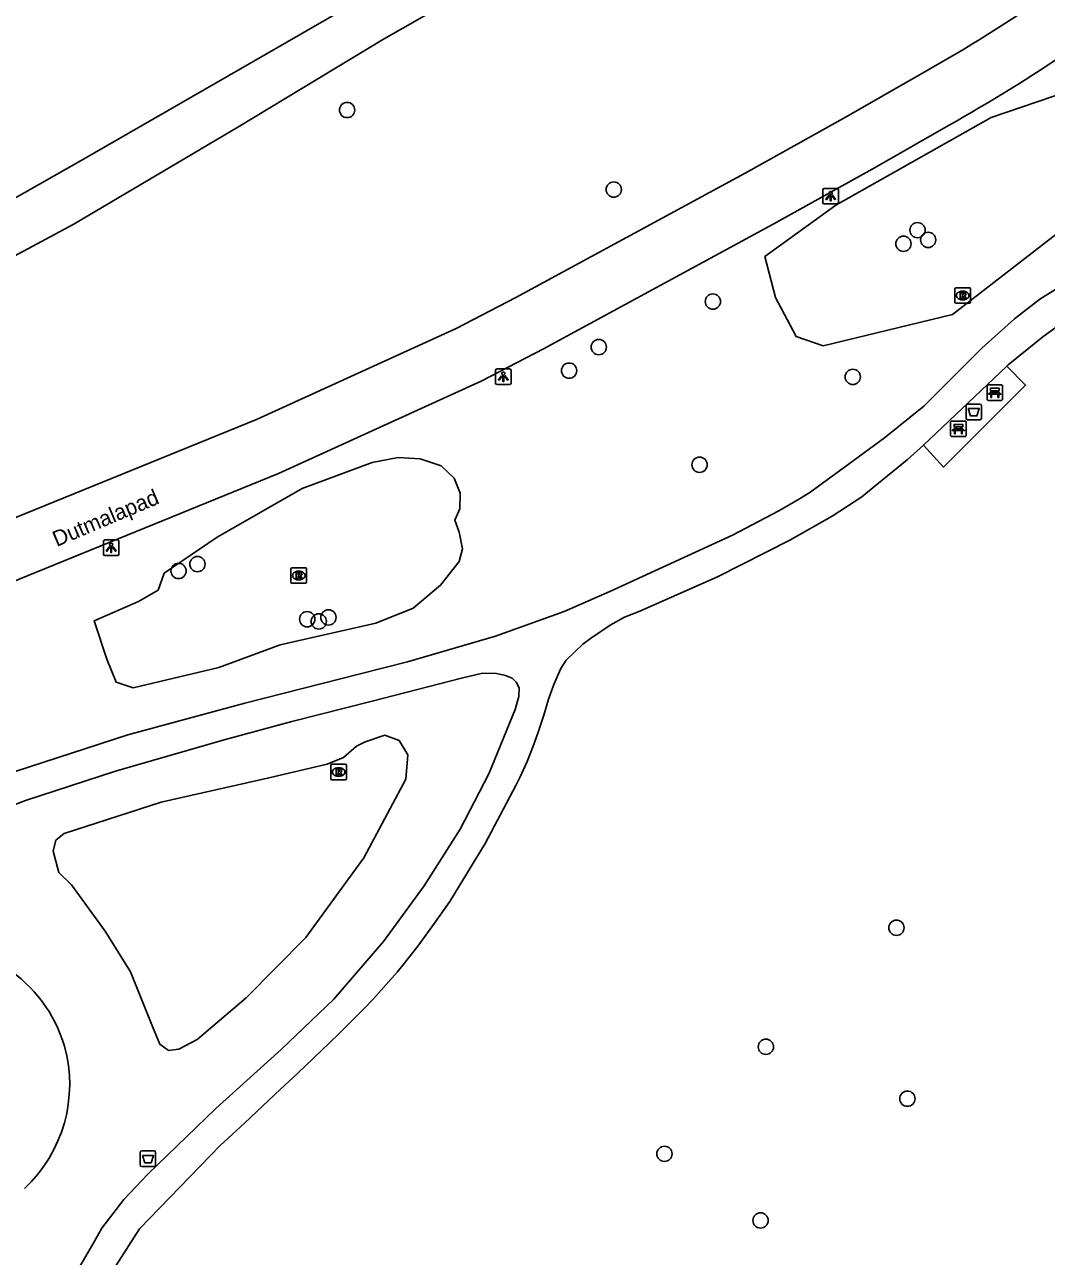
# Model space of a CAD drawing. Extents: x 161477 to 163040, y 383680 to 384868.
# Drawn here: x 162032 to 162097.4, y 384567.3 to 384646.1 of the extents above; entities that cross this region are included whole.
import ezdxf

# ---------------------------------------------------------------- set-up
doc = ezdxf.new("R2010")
doc.units = 0
for name, color, linetype in [('IMGEO_Afvalbak', 7, 'Continuous'), ('IMGEO_Bank', 7, 'Continuous'), ('IMGEO_Boom', 7, 'Continuous'), ('IMGEO_Fietspad_gesloten', 7, 'Continuous'), ('IMGEO_Groenvoorziening', 7, 'Continuous'), ('IMGEO_Haag', 7, 'Continuous'), ('IMGEO_Lichtpunt', 7, 'Continuous'), ('IMGEO_Openbare_ruimte_label', 7, 'Continuous'), ('IMGEO_Rioolput', 7, 'Continuous'), ('IMGEO_Voetpad_gesloten', 7, 'Continuous'), ('IMGEO_Voetpad_open', 7, 'Continuous'), ('IMGEO_Waterloop', 7, 'Continuous')]:
    doc.layers.add(name, color=color, linetype=linetype)

msp = doc.modelspace()

# ---------------------------------------------------------------- linework, layer by layer
at = {"layer": 'IMGEO_Afvalbak'}
for p, q in [((162092.263, 384620.927), (162092.263, 384621.727)), ((162092.263, 384621.727), (162092.263, 384620.927)), ((162092.363, 384621.827), (162093.153, 384621.827)), ((162093.153, 384621.827), (162092.363, 384621.827)), ((162093.253, 384621.727), (162093.253, 384620.927)), ((162093.253, 384620.927), (162093.253, 384621.727)), ((162093.153, 384620.827), (162092.363, 384620.827)), ((162092.363, 384620.827), (162093.153, 384620.827)), ((162039.435, 384573.14), (162039.435, 384573.94)), ((162039.435, 384573.94), (162039.435, 384573.14)), ((162039.535, 384574.04), (162040.325, 384574.04)), ((162040.325, 384574.04), (162039.535, 384574.04)), ((162040.425, 384573.94), (162040.425, 384573.14)), ((162040.425, 384573.14), (162040.425, 384573.94)), ((162040.325, 384573.04), (162039.535, 384573.04)), ((162039.535, 384573.04), (162040.325, 384573.04))]:
    msp.add_line(p, q, dxfattribs=at)
for points in [[(162092.406, 384621.541), (162093.11, 384621.541), (162092.961, 384621.071), (162092.555, 384621.071), (162092.406, 384621.541)], [(162039.578, 384573.754), (162040.282, 384573.754), (162040.133, 384573.284), (162039.727, 384573.284), (162039.578, 384573.754)]]:
    msp.add_lwpolyline(points, dxfattribs=at)
for centre, start, end in [((162092.363, 384621.727), 90, 180), ((162092.363, 384621.727), 90, 180), ((162093.153, 384621.727), 0, 90), ((162093.153, 384621.727), 360, 90), ((162092.363, 384620.927), 180, 270), ((162092.363, 384620.927), 180, 270), ((162093.153, 384620.927), 270, 0), ((162093.153, 384620.927), 270, 0), ((162039.535, 384573.94), 90, 180), ((162039.535, 384573.94), 90, 180), ((162040.325, 384573.94), 0, 90), ((162040.325, 384573.94), 360, 90), ((162039.535, 384573.14), 180, 270), ((162039.535, 384573.14), 180, 270), ((162040.325, 384573.14), 270, 0), ((162040.325, 384573.14), 270, 0)]:
    msp.add_arc(centre, 0.1, start, end, dxfattribs=at)
at = {"layer": 'IMGEO_Bank'}
for p, q in [((162093.604, 384622.144), (162093.604, 384622.985)), ((162093.604, 384622.985), (162093.604, 384622.144)), ((162093.679, 384623.069), (162094.52, 384623.069)), ((162094.52, 384623.069), (162093.679, 384623.069)), ((162093.913, 384622.575), (162093.913, 384622.681)), ((162093.957, 384622.681), (162093.957, 384622.575)), ((162094.245, 384622.687), (162093.963, 384622.687)), ((162094.251, 384622.575), (162094.251, 384622.681)), ((162094.295, 384622.681), (162094.295, 384622.575)), ((162094.604, 384622.994), (162094.604, 384622.153)), ((162094.604, 384622.153), (162094.604, 384622.994)), ((162094.529, 384622.069), (162093.688, 384622.069)), ((162093.688, 384622.069), (162094.529, 384622.069)), ((162094.301, 384622.467), (162093.908, 384622.467)), ((162093.963, 384622.569), (162094.245, 384622.569)), ((162091.276, 384619.823), (162091.276, 384620.664)), ((162091.276, 384620.664), (162091.276, 384619.823)), ((162091.351, 384620.748), (162092.192, 384620.748)), ((162092.192, 384620.748), (162091.351, 384620.748)), ((162091.585, 384620.254), (162091.585, 384620.36)), ((162091.629, 384620.36), (162091.629, 384620.254)), ((162091.917, 384620.366), (162091.635, 384620.366)), ((162091.923, 384620.254), (162091.923, 384620.36)), ((162091.967, 384620.36), (162091.967, 384620.254)), ((162092.276, 384620.673), (162092.276, 384619.832)), ((162092.276, 384619.832), (162092.276, 384620.673)), ((162092.201, 384619.748), (162091.36, 384619.748)), ((162091.36, 384619.748), (162092.201, 384619.748)), ((162091.973, 384620.146), (162091.58, 384620.146)), ((162091.635, 384620.248), (162091.917, 384620.248))]:
    msp.add_line(p, q, dxfattribs=at)
for points in [[(162093.907, 384622.687), (162093.821, 384622.687), (162093.821, 384622.848), (162094.384, 384622.848), (162094.384, 384622.687), (162094.301, 384622.687)], [(162093.851, 384622.467), (162093.709, 384622.467), (162093.821, 384622.569), (162093.907, 384622.569)], [(162093.901, 384622.46), (162093.901, 384622.253), (162093.858, 384622.253), (162093.858, 384622.46)], [(162094.301, 384622.569), (162094.384, 384622.569), (162094.496, 384622.467), (162094.357, 384622.467)], [(162094.351, 384622.46), (162094.351, 384622.253), (162094.307, 384622.253), (162094.307, 384622.46)], [(162091.579, 384620.366), (162091.493, 384620.366), (162091.493, 384620.527), (162092.056, 384620.527), (162092.056, 384620.366), (162091.973, 384620.366)], [(162091.523, 384620.146), (162091.381, 384620.146), (162091.493, 384620.248), (162091.579, 384620.248)], [(162091.573, 384620.139), (162091.573, 384619.932), (162091.53, 384619.932), (162091.53, 384620.139)], [(162091.973, 384620.248), (162092.056, 384620.248), (162092.168, 384620.146), (162092.029, 384620.146)], [(162092.023, 384620.139), (162092.023, 384619.932), (162091.979, 384619.932), (162091.979, 384620.139)]]:
    msp.add_lwpolyline(points, dxfattribs=at)
for centre, radius, start, end in [((162093.682, 384622.991), 0.0779, 92.4484, 184.28452), ((162093.682, 384622.991), 0.0779, 92.4484, 184.28452), ((162093.906, 384622.68), 0.00671, 2.89567, 87.10433), ((162093.963, 384622.68), 0.00671, 92.89567, 177.10433), ((162094.245, 384622.68), 0.00671, 2.89567, 87.10433), ((162094.302, 384622.68), 0.00671, 92.89567, 177.10433), ((162094.526, 384622.991), 0.0779, 2.4484, 94.28452), ((162094.526, 384622.991), 0.0779, 2.4484, 94.28452), ((162093.682, 384622.147), 0.0779, 182.4484, 274.28452), ((162093.682, 384622.147), 0.0779, 182.4484, 274.28452), ((162093.851, 384622.46), 0.00671, 2.89567, 87.10433), ((162093.908, 384622.46), 0.00671, 92.89567, 177.10433), ((162093.906, 384622.576), 0.00671, 272.89567, 357.10433), ((162093.963, 384622.576), 0.00671, 182.89567, 267.10433), ((162094.245, 384622.576), 0.00671, 272.89567, 357.10433), ((162094.302, 384622.576), 0.00671, 182.89567, 267.10433), ((162094.3, 384622.46), 0.00671, 2.89567, 87.10433), ((162094.357, 384622.46), 0.00671, 92.89567, 177.10433), ((162094.526, 384622.147), 0.0779, 272.4484, 4.28452), ((162094.526, 384622.147), 0.0779, 272.4484, 4.28452), ((162091.354, 384620.67), 0.0779, 92.4484, 184.28452), ((162091.354, 384620.67), 0.0779, 92.4484, 184.28452), ((162091.578, 384620.359), 0.00671, 2.89567, 87.10433), ((162091.635, 384620.359), 0.00671, 92.89567, 177.10433), ((162091.917, 384620.359), 0.00671, 2.89567, 87.10433), ((162091.974, 384620.359), 0.00671, 92.89567, 177.10433), ((162092.198, 384620.67), 0.0779, 2.4484, 94.28452), ((162092.198, 384620.67), 0.0779, 2.4484, 94.28452), ((162091.354, 384619.826), 0.0779, 182.4484, 274.28452), ((162091.354, 384619.826), 0.0779, 182.4484, 274.28452), ((162091.523, 384620.139), 0.00671, 2.89567, 87.10433), ((162091.58, 384620.139), 0.00671, 92.89567, 177.10433), ((162091.578, 384620.255), 0.00671, 272.89567, 357.10433), ((162091.635, 384620.255), 0.00671, 182.89567, 267.10433), ((162091.917, 384620.255), 0.00671, 272.89567, 357.10433), ((162091.974, 384620.255), 0.00671, 182.89567, 267.10433), ((162091.972, 384620.139), 0.00671, 2.89567, 87.10433), ((162092.029, 384620.139), 0.00671, 92.89567, 177.10433), ((162092.198, 384619.826), 0.0779, 272.4484, 4.28452), ((162092.198, 384619.826), 0.0779, 272.4484, 4.28452)]:
    msp.add_arc(centre, radius, start, end, dxfattribs=at)
at = {"layer": 'IMGEO_Boom'}
for centre in [(162052.67, 384640.65), (162069.73, 384635.56), (162089.16, 384632.96), (162088.26, 384632.09), (162089.84, 384632.34), (162076.07, 384628.39), (162068.77, 384625.48), (162066.87, 384623.97), (162085.02, 384623.57), (162075.22, 384617.95), (162041.89, 384611.15), (162043.1, 384611.59), (162050.12, 384608.06), (162051.48, 384608.18), (162050.86, 384607.92), (162087.81, 384588.32), (162079.46, 384580.7), (162088.51, 384577.38), (162072.97, 384573.85), (162079.12, 384569.59)]:
    msp.add_circle(centre, 0.489, dxfattribs=at)
at = {"layer": 'IMGEO_Fietspad_gesloten'}
for points in [[(161986.758, 384596.655), (162024.052, 384611.556), (162046.879, 384620.838), (162059.648, 384626.673), (162063.459, 384628.65), (162078.145, 384636.613), (162084.587, 384640.207), (162089.291, 384642.903)], [(161984.989, 384592.063), (161988.142, 384593.191), (161992.32, 384594.86), (162025.447, 384608.097), (162048.284, 384617.383), (162061.257, 384623.307), (162065.232, 384625.369), (162079.925, 384633.335), (162086.44, 384636.97), (162091.146, 384639.667)]]:
    msp.add_lwpolyline(points, dxfattribs=at)
for centre, radius, start, end in [((162042.518, 384726.84), 96.089, 299.12828, 304.41216), ((162042.795, 384726.4), 99.3, 299.13826, 304.40965)]:
    msp.add_arc(centre, radius, start, end, dxfattribs=at)
at = {"layer": 'IMGEO_Groenvoorziening'}
for points in [[(162102.802, 384669.569), (162091.213, 384663.633), (162083.857, 384660.152), (162076.488, 384656.825), (162069.918, 384653.317), (162063.958, 384650.293), (162055.008, 384645.187), (162045.675, 384639.552), (162035.154, 384633.322), (162027.865, 384629.412), (162024.607, 384627.421), (162017.093, 384622.908), (162011.924, 384620.146), (162009.902, 384618.472), (162007.67, 384616.237), (162003.539, 384613.707), (161998.462, 384611.557), (161992.933, 384609.404), (161986.744, 384606.849), (161981.781, 384604.399), (161971.197, 384599.264)], [(162059.881, 384615.135), (162059.571, 384614.405), (162059.831, 384613.626), (162060.061, 384612.566), (162059.841, 384611.752), (162058.654, 384610.241), (162056.904, 384608.772), (162054.509, 384607.804), (162048.39, 384606.414), (162044.476, 384604.977), (162038.978, 384603.672), (162037.895, 384604.032), (162037.313, 384605.502), (162036.496, 384607.97), (162039.337, 384609.202), (162040.577, 384609.926), (162040.963, 384611.008), (162044.362, 384613.306), (162049.789, 384616.429), (162054.266, 384618.1), (162055.931, 384618.406), (162057.35, 384618.329), (162058.696, 384617.87), (162059.521, 384617.1), (162059.898, 384616.134), (162059.881, 384615.135)], [(162053.74, 384592.788), (162056.437, 384597.828), (162056.551, 384599.375), (162055.994, 384600.302), (162055.092, 384600.651), (162053.834, 384600.224), (162053.276, 384599.939), (162052.448, 384599.212), (162051.392, 384598.793), (162047.584, 384597.891), (162040.785, 384596.361), (162034.564, 384594.345), (162034.034, 384593.921), (162033.871, 384593.214), (162034.243, 384591.856), (162035.039, 384591.063), (162037.202, 384588.104), (162038.81, 384585.498), (162040.23, 384581.994), (162040.701, 384580.867), (162041.248, 384580.464), (162041.904, 384580.54), (162043.08, 384581.162), (162046.223, 384583.834), (162050.026, 384587.703), (162053.74, 384592.788)]]:
    msp.add_lwpolyline(points, dxfattribs=at)
for centre, radius, start, end in [((162025.885, 384578.173), 9.077, 16.36761, 96.80267), ((162025.813, 384578.289), 9.114, 313.14703, 15.53903)]:
    msp.add_arc(centre, radius, start, end, dxfattribs=at)
at = {"layer": 'IMGEO_Haag'}
msp.add_lwpolyline([(162100.764, 384642.517), (162093.862, 384640.175), (162083.928, 384634.571), (162079.398, 384631.265), (162080.075, 384628.661), (162081.397, 384626.163), (162083.121, 384625.549), (162091.393, 384627.569), (162098.483, 384633.053)], dxfattribs=at)
at = {"layer": 'IMGEO_Lichtpunt'}
for p, q in [((162083.103, 384635.537), (162083.103, 384634.73)), ((162083.103, 384635.537), (162083.103, 384634.73)), ((162084.005, 384635.632), (162083.197, 384635.632)), ((162084.005, 384635.632), (162083.197, 384635.632)), ((162084.099, 384634.73), (162084.099, 384635.537)), ((162084.099, 384634.73), (162084.099, 384635.537)), ((162083.197, 384634.636), (162084.005, 384634.636)), ((162083.197, 384634.636), (162084.005, 384634.636)), ((162062.167, 384623.982), (162062.167, 384623.175)), ((162062.167, 384623.982), (162062.167, 384623.175)), ((162063.069, 384624.077), (162062.261, 384624.077)), ((162063.069, 384624.077), (162062.261, 384624.077)), ((162063.163, 384623.175), (162063.163, 384623.982)), ((162063.163, 384623.175), (162063.163, 384623.982)), ((162062.261, 384623.081), (162063.069, 384623.081)), ((162062.261, 384623.081), (162063.069, 384623.081)), ((162037.082, 384613.04), (162037.082, 384612.233)), ((162037.082, 384613.04), (162037.082, 384612.233)), ((162037.984, 384613.135), (162037.176, 384613.135)), ((162037.984, 384613.135), (162037.176, 384613.135)), ((162038.078, 384612.233), (162038.078, 384613.04)), ((162038.078, 384612.233), (162038.078, 384613.04)), ((162037.176, 384612.139), (162037.984, 384612.139)), ((162037.176, 384612.139), (162037.984, 384612.139))]:
    msp.add_line(p, q, dxfattribs=at)
for points in [[(162083.477, 384635.201), (162083.516, 384635.173), (162083.328, 384634.911), (162083.29, 384634.938), (162083.477, 384635.201)], [(162083.579, 384635.153), (162083.626, 384635.153), (162083.626, 384634.831), (162083.579, 384634.831), (162083.579, 384635.153)], [(162083.689, 384635.173), (162083.727, 384635.2), (162083.914, 384634.938), (162083.875, 384634.91), (162083.689, 384635.173)], [(162062.541, 384623.646), (162062.58, 384623.618), (162062.392, 384623.356), (162062.354, 384623.383), (162062.541, 384623.646)], [(162062.643, 384623.598), (162062.69, 384623.598), (162062.69, 384623.276), (162062.643, 384623.276), (162062.643, 384623.598)], [(162062.753, 384623.618), (162062.791, 384623.645), (162062.978, 384623.383), (162062.939, 384623.355), (162062.753, 384623.618)], [(162037.456, 384612.704), (162037.495, 384612.676), (162037.307, 384612.414), (162037.269, 384612.441), (162037.456, 384612.704)], [(162037.558, 384612.656), (162037.605, 384612.656), (162037.605, 384612.334), (162037.558, 384612.334), (162037.558, 384612.656)], [(162037.668, 384612.676), (162037.706, 384612.703), (162037.893, 384612.441), (162037.854, 384612.413), (162037.668, 384612.676)]]:
    msp.add_lwpolyline(points, dxfattribs=at)
for centre in [(162083.602, 384635.335), (162062.666, 384623.78), (162037.581, 384612.838)]:
    msp.add_circle(centre, 0.0994, dxfattribs=at)
for centre, start, end in [((162083.197, 384635.537), 90, 180), ((162083.197, 384635.537), 90, 180), ((162084.005, 384635.537), 0, 90), ((162084.005, 384635.537), 0, 90), ((162083.197, 384634.73), 180, 270), ((162083.197, 384634.73), 180, 270), ((162084.005, 384634.73), 270, 0), ((162084.005, 384634.73), 270, 360), ((162062.261, 384623.982), 90, 180), ((162062.261, 384623.982), 90, 180), ((162063.069, 384623.982), 0, 90), ((162063.069, 384623.982), 0, 90), ((162062.261, 384623.175), 180, 270), ((162062.261, 384623.175), 180, 270), ((162063.069, 384623.175), 270, 0), ((162063.069, 384623.175), 270, 360), ((162037.176, 384613.04), 90, 180), ((162037.176, 384613.04), 90, 180), ((162037.984, 384613.04), 0, 90), ((162037.984, 384613.04), 0, 90), ((162037.176, 384612.233), 180, 270), ((162037.176, 384612.233), 180, 270), ((162037.984, 384612.233), 270, 0), ((162037.984, 384612.233), 270, 360)]:
    msp.add_arc(centre, 0.0946, start, end, dxfattribs=at)
at = {"layer": 'IMGEO_Rioolput'}
for p, q in [((162091.549, 384628.354), (162091.549, 384629.206)), ((162091.624, 384629.28), (162092.476, 384629.28)), ((162092.037, 384629.06), (162092.062, 384629.06)), ((162092.55, 384629.206), (162092.55, 384628.354)), ((162092.476, 384628.28), (162091.624, 384628.28)), ((162092.06, 384628.5), (162092.035, 384628.5)), ((162049.079, 384610.434), (162049.079, 384611.286)), ((162049.154, 384611.36), (162050.006, 384611.36)), ((162049.567, 384611.14), (162049.592, 384611.14)), ((162050.08, 384611.286), (162050.08, 384610.434)), ((162050.006, 384610.36), (162049.154, 384610.36)), ((162049.59, 384610.58), (162049.565, 384610.58)), ((162051.629, 384597.854), (162051.629, 384598.706)), ((162051.704, 384598.78), (162052.556, 384598.78)), ((162052.117, 384598.56), (162052.142, 384598.56)), ((162052.63, 384598.706), (162052.63, 384597.854)), ((162052.556, 384597.78), (162051.704, 384597.78)), ((162052.14, 384598), (162052.115, 384598))]:
    msp.add_line(p, q, dxfattribs=at)
for points in [[(162091.549, 384628.354), (162091.549, 384629.206)], [(162091.624, 384629.28), (162092.476, 384629.28)], [(162092.138, 384628.978), (162091.886, 384628.98), (162091.886, 384628.58)], [(162092.55, 384629.206), (162092.55, 384628.354)], [(162092.476, 384628.28), (162091.624, 384628.28)], [(162091.886, 384628.58), (162092.01, 384628.58), (162092.01, 384628.742), (162092.021, 384628.742)], [(162092.064, 384628.899), (162092.01, 384628.899), (162092.01, 384628.818)], [(162092.01, 384628.818), (162092.062, 384628.818)], [(162092.068, 384628.713), (162092.139, 384628.58), (162092.279, 384628.58), (162092.214, 384628.706)], [(162049.079, 384610.434), (162049.079, 384611.286)], [(162049.154, 384611.36), (162050.006, 384611.36)], [(162049.668, 384611.058), (162049.416, 384611.06), (162049.416, 384610.66)], [(162049.594, 384610.979), (162049.54, 384610.979), (162049.54, 384610.898)], [(162049.54, 384610.898), (162049.592, 384610.898)], [(162050.08, 384611.286), (162050.08, 384610.434)], [(162050.006, 384610.36), (162049.154, 384610.36)], [(162049.416, 384610.66), (162049.54, 384610.66), (162049.54, 384610.822), (162049.551, 384610.822)], [(162049.598, 384610.793), (162049.669, 384610.66), (162049.809, 384610.66), (162049.744, 384610.786)], [(162051.629, 384597.854), (162051.629, 384598.706)], [(162051.704, 384598.78), (162052.556, 384598.78)], [(162052.218, 384598.478), (162051.966, 384598.48), (162051.966, 384598.08)], [(162051.966, 384598.08), (162052.09, 384598.08), (162052.09, 384598.242), (162052.101, 384598.242)], [(162052.144, 384598.399), (162052.09, 384598.399), (162052.09, 384598.318)], [(162052.09, 384598.318), (162052.142, 384598.318)], [(162052.63, 384598.706), (162052.63, 384597.854)], [(162052.556, 384597.78), (162051.704, 384597.78)], [(162052.148, 384598.213), (162052.219, 384598.08), (162052.359, 384598.08), (162052.294, 384598.206)]]:
    msp.add_lwpolyline(points, dxfattribs=at)
for centre, radius, start, end in [((162091.626, 384629.204), 0.0765, 91.55205, 178.44795), ((162091.626, 384629.204), 0.0765, 91.55205, 178.44795), ((162092.137, 384628.868), 0.109, 350.36119, 89.41601), ((162092.474, 384629.204), 0.0765, 1.55205, 88.44795), ((162092.474, 384629.204), 0.0765, 1.55205, 88.44795), ((162091.626, 384628.356), 0.0765, 181.55205, 268.44795), ((162091.626, 384628.356), 0.0765, 181.55205, 268.44795), ((162092.02, 384628.689), 0.0533, 26.02933, 88.69889), ((162092.046, 384629.007), 0.19, 274.7715, 282.96867), ((162092.07, 384628.803), 0.0964, 77.00612, 93.18647), ((162092.084, 384628.86), 0.0378, 276.66336, 79.67722), ((162092.135, 384628.868), 0.112, 277.58423, 350.98172), ((162092.119, 384628.653), 0.108, 29.51342, 73.79051), ((162092.474, 384628.356), 0.0765, 271.55205, 358.44795), ((162092.474, 384628.356), 0.0765, 271.55205, 358.44795), ((162049.156, 384611.284), 0.0765, 91.55205, 178.44795), ((162049.156, 384611.284), 0.0765, 91.55205, 178.44795), ((162049.576, 384611.087), 0.19, 274.7715, 282.96867), ((162049.6, 384610.883), 0.0964, 77.00612, 93.18647), ((162049.614, 384610.94), 0.0378, 276.66336, 79.67722), ((162049.667, 384610.948), 0.109, 350.36119, 89.41601), ((162049.665, 384610.948), 0.112, 277.58423, 350.98172), ((162049.649, 384610.733), 0.108, 29.51342, 73.79051), ((162050.004, 384611.284), 0.0765, 1.55205, 88.44795), ((162050.004, 384611.284), 0.0765, 1.55205, 88.44795), ((162049.156, 384610.436), 0.0765, 181.55205, 268.44795), ((162049.156, 384610.436), 0.0765, 181.55205, 268.44795), ((162049.55, 384610.769), 0.0533, 26.02933, 88.69889), ((162050.004, 384610.436), 0.0765, 271.55205, 358.44795), ((162050.004, 384610.436), 0.0765, 271.55205, 358.44795), ((162051.706, 384598.704), 0.0765, 91.55205, 178.44795), ((162051.706, 384598.704), 0.0765, 91.55205, 178.44795), ((162052.1, 384598.189), 0.0533, 26.02933, 88.69889), ((162052.126, 384598.507), 0.19, 274.7715, 282.96867), ((162052.15, 384598.303), 0.0964, 77.00612, 93.18647), ((162052.164, 384598.36), 0.0378, 276.66336, 79.67722), ((162052.217, 384598.368), 0.109, 350.36119, 89.41601), ((162052.215, 384598.368), 0.112, 277.58423, 350.98172), ((162052.199, 384598.153), 0.108, 29.51342, 73.79051), ((162052.554, 384598.704), 0.0765, 1.55205, 88.44795), ((162052.554, 384598.704), 0.0765, 1.55205, 88.44795), ((162051.706, 384597.856), 0.0765, 181.55205, 268.44795), ((162051.706, 384597.856), 0.0765, 181.55205, 268.44795), ((162052.554, 384597.856), 0.0765, 271.55205, 358.44795), ((162052.554, 384597.856), 0.0765, 271.55205, 358.44795)]:
    msp.add_arc(centre, radius, start, end, dxfattribs=at)
for centre, major_axis, ratio, start_param, end_param in [((162092.036, 384628.78), (-0.387, 0.002), 0.722429, 4.712389, 7.853982), ((162092.061, 384628.78), (-0.39, 0.002), 0.717154, 1.570796, 4.712389), ((162049.566, 384610.86), (-0.387, 0.002), 0.722429, 4.712389, 7.853982), ((162049.591, 384610.86), (-0.39, 0.002), 0.717154, 1.570796, 4.712389), ((162052.116, 384598.28), (-0.387, 0.002), 0.722429, 4.712389, 7.853982), ((162052.141, 384598.28), (-0.39, 0.002), 0.717154, 1.570796, 4.712389)]:
    msp.add_ellipse(centre, major_axis=major_axis, ratio=ratio, start_param=start_param, end_param=end_param, dxfattribs=at)
at = {"layer": 'IMGEO_Voetpad_gesloten'}
for points in [[(162031.446, 384598.312), (162038.637, 384600.657), (162046.133, 384602.686), (162053.499, 384604.565), (162056.537, 384605.326), (162062.17, 384606.97), (162066.559, 384608.563), (162069.487, 384609.842), (162077.319, 384613.449), (162080.281, 384614.993), (162081.613, 384615.762), (162082.261, 384616.183), (162084.723, 384617.972), (162087.048, 384619.661), (162089.564, 384621.699), (162093.277, 384625.411), (162095.358, 384627.285), (162096.977, 384628.546), (162099.253, 384629.95)], [(162098.652, 384627.209), (162097.175, 384626.136), (162094.965, 384624.346), (162094.862, 384624.249)], [(162094.862, 384624.249), (162089.535, 384619.192)], [(162089.535, 384619.192), (162088.496, 384618.256), (162086.324, 384616.498), (162085.592, 384615.904), (162083.706, 384614.662), (162081.001, 384613.114), (162076.374, 384610.785), (162071.398, 384608.57), (162070.419, 384608.194), (162069.491, 384607.691), (162068.237, 384606.838), (162067.75, 384606.474), (162066.685, 384605.441), (162066.349, 384604.915), (162065.889, 384603.877), (162065.564, 384602.939), (162065.249, 384601.93), (162064.879, 384600.771), (162064.577, 384599.932), (162064.18, 384598.952), (162063.745, 384597.986), (162063.475, 384597.427), (162061.507, 384593.71), (162059.252, 384589.999), (162058.268, 384588.611), (162057.819, 384587.983), (162057.188, 384587.134), (162056.238, 384585.929), (162055.867, 384585.483), (162055.176, 384584.682), (162054.356, 384583.779), (162053.74, 384583.13), (162052.999, 384582.376), (162052.247, 384581.632), (162051.488, 384580.895), (162051.074, 384580.497), (162049.959, 384579.434), (162049.191, 384578.707), (162048.421, 384577.982), (162047.649, 384577.259), (162046.877, 384576.537), (162046.103, 384575.816), (162045.329, 384575.096), (162044.555, 384574.376), (162039.397, 384569.051), (162036.029, 384563.78)], [(162023.145, 384593.025), (162032.11, 384596.467), (162037.863, 384598.336), (162044.801, 384600.349), (162049.145, 384601.513), (162054.272, 384602.809), (162059.986, 384604.284), (162061.341, 384604.601), (162062.235, 384604.589), (162062.802, 384604.47), (162063.226, 384604.289), (162063.496, 384604.038), (162063.674, 384603.662), (162063.664, 384603.127), (162063.429, 384602.291), (162061.733, 384598.165), (162059.908, 384594.63), (162057.606, 384590.993), (162055.011, 384587.438), (162051.819, 384583.759), (162048.445, 384580.536), (162044.268, 384576.754), (162039.932, 384572.552), (162038.386, 384570.922), (162036.993, 384569.093), (162036.408, 384568.079), (162034.419, 384564.678)]]:
    msp.add_lwpolyline(points, dxfattribs=at)
at = {"layer": 'IMGEO_Voetpad_open'}
msp.add_lwpolyline([(162089.535, 384619.192), (162090.821, 384617.795), (162096.069, 384623.043), (162094.862, 384624.249)], dxfattribs=at)
at = {"layer": 'IMGEO_Waterloop'}
msp.add_lwpolyline([(161967.408, 384600.918), (161977.463, 384605.86), (161986.028, 384610.072), (161996.295, 384614.859), (162002.81, 384618.078), (162007.541, 384620.76), (162011.27, 384623.401), (162015.782, 384625.998), (162021.718, 384629.353), (162028.425, 384633.319), (162035.665, 384637.417), (162048.27, 384644.668), (162058.877, 384650.825), (162075.818, 384660.023), (162088.995, 384665.922), (162105.709, 384674.3)], dxfattribs=at)

# ---------------------------------------------------------------- texts
at = {"layer": 'IMGEO_Openbare_ruimte_label'}
msp.add_text('Dutmalapad', height=1, rotation=22.95036, dxfattribs=at).set_placement((162034.094, 384612.683))

doc.saveas('drawing.dxf')
